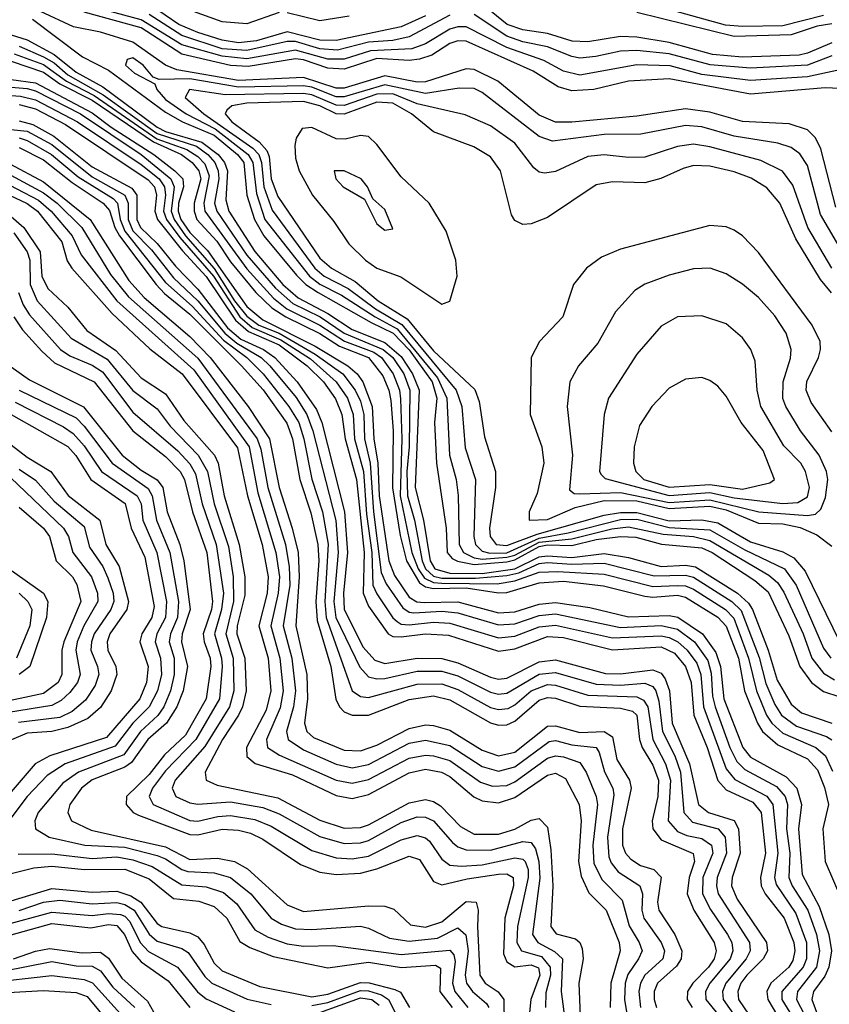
# Model space of a CAD drawing. Header units: inches. Extents: x 501365 to 657855, y 482276 to 547543.
# Tile 820 of 957: x 626411 to 628404, y 493418 to 495842. Entities that reach past the tile are written whole.
import ezdxf

# ---------------------------------------------------------------- set-up
doc = ezdxf.new("R2010")
doc.units = ezdxf.units.IN
doc.header["$MEASUREMENT"] = 0
doc.layers.add('A6429', color=7, linetype='Continuous')

msp = doc.modelspace()

# ---------------------------------------------------------------- linework, layer by layer
at = {"layer": 'A6429', "color": 5}
for points, elevation in [([(628420.3, 495380.3), (628383.4, 495523.4), (628370, 495550.8), (628350, 495570.6), (628305.6, 495585.6), (628190, 495590.7), (628110, 495614), (628050, 495622.6), (627930, 495604.1), (627770, 495589.2), (627730, 495589.7), (627690, 495606.9), (627588, 495690), (627530, 495719.2), (627510, 495720.7), (627410, 495688.4), (627390, 495688.1), (627310, 495703.2), (627210, 495672.8), (627190, 495673.4), (627110, 495699.7), (626950, 495692), (626798.3, 495718.3), (626769.8, 495729.8), (626690, 495786.7), (626610, 495811), (626543.7, 495823.7), (626462.2, 495862.2)], 4520), ([(628430, 495718.6), (628350, 495700.9), (628210, 495692.1), (628090, 495706.9), (628012.2, 495727.8), (627930, 495730.5), (627790, 495705.3), (627750, 495714.9), (627701.5, 495741.5), (627610, 495773.1), (627510, 495823.9), (627490, 495824.2), (627470, 495818.1), (627410, 495781.9), (627376.6, 495770), (627274.8, 495765.2), (627210, 495744.5), (627170, 495744.3), (627090, 495766.6), (626970, 495745.2), (626910, 495751.6), (626810, 495779.5), (626710, 495841.5), (626570, 495879.2)], 4460), ([(628430, 495672.3), (628393.7, 495673.7), (628210, 495658.7), (628010, 495695.7), (627910, 495690.2), (627824.7, 495670), (627770, 495666.3), (627736.3, 495676.3), (627674.9, 495714.9), (627510, 495789.1), (627490, 495789.4), (627470, 495782.7), (627425.4, 495754.6), (627395.6, 495744.4), (627370, 495741.3), (627290, 495746), (627210, 495719.5), (627170, 495722), (627110, 495742.8), (627090, 495745.1), (626973.8, 495726.2), (626930, 495729.2), (626810, 495757.1), (626710, 495821.6), (626570, 495860)], 4480), ([(627410, 495851.5), (627350, 495824.3), (627190, 495790.2), (627150, 495791.4), (627070, 495811.8), (626994.1, 495790), (626950, 495785), (626910, 495790.9), (626849.9, 495809.9), (626803, 495830), (626735.8, 495875.8)], 4420), ([(627050, 495859.3), (626970, 495831.4), (626910, 495836.6), (626830, 495865.4)], 4380), ([(627222.5, 495850), (627150, 495838.7), (627070, 495858.4)], 4380), ([(628410, 495785), (628350, 495759), (628330, 495754.6), (628190.6, 495749.4), (628116.3, 495756.3), (628010, 495785.7), (627930, 495798.7), (627890, 495800.1), (627810, 495787.4), (627771.5, 495788.5), (627710, 495808), (627650, 495816.5), (627611.3, 495830), (627550, 495880.2)], 4420), ([(628410, 495831.7), (628374.4, 495825.6), (628310, 495804.8), (628170, 495800.5), (627930, 495859.2)], 4380), ([(628390, 495852.3), (628290, 495826.3), (628190, 495824.7), (628148.5, 495828.5), (627997.4, 495870)], 4360), ([(626443, 495843), (626566.1, 495750), (626630, 495717.2), (626770, 495613.8), (626811.8, 495590), (626890, 495557.7), (626947.1, 495510), (626962.6, 495490), (626970, 495410), (626989.5, 495350), (627012.6, 495310), (627092.6, 495212.6), (627115.9, 495190), (627146, 495170), (627276.2, 495096.2), (627330.5, 495070.5), (627370, 495029.4), (627426.6, 494950), (627438.1, 494910), (627432.3, 494850), (627437.1, 494750), (627461.2, 494590), (627463.5, 494530), (627475.8, 494515.8), (627488.7, 494508.7), (627530, 494500.7), (627610, 494507.7), (627630, 494512.5), (627690, 494544.9), (627710, 494549.1), (627770, 494547.3), (627830, 494562.5), (627889.9, 494569.9), (627928, 494568), (627990.8, 494550.8), (628090, 494541.4), (628115.5, 494530), (628221, 494461), (628253.2, 494433.2), (628304.8, 494324.8), (628331.2, 494250), (628360.4, 494210), (628390, 494188.1), (628470, 494161.7)], 4520), ([(627470, 495852.6), (627370, 495799.2), (627329.6, 495790.4), (627270, 495786.2), (627193.3, 495766.7), (627150, 495770.2), (627090, 495788.2), (627070, 495788.3), (626970, 495765.5), (626910, 495770.2), (626810, 495802.4), (626730, 495854.8)], 4440), ([(628410, 495753.1), (628350, 495729.7), (628210, 495722.1), (628110.4, 495730.4), (628010, 495757.7), (627930, 495765.5), (627890, 495764.1), (627829.3, 495750.7), (627790, 495747.3), (627770, 495751), (627710, 495775.2), (627650, 495787.3), (627610, 495801.3), (627530, 495854.1)], 4440), ([(626390, 495804.3), (626430, 495792.2), (626496.2, 495756.2), (626550, 495712.9), (626616, 495676), (626750, 495576.8), (626770, 495566.5), (626860, 495540), (626899.4, 495510), (626915.3, 495490), (626923.1, 495470), (626918.3, 495398.3), (626925.9, 495370), (626990, 495270.9), (627058.7, 495190), (627096.8, 495156.8), (627170, 495118.5), (627230, 495079.5), (627310, 495047.4), (627350, 495012.8), (627378, 494970), (627394.2, 494930), (627384.8, 494690), (627405.6, 494610), (627421.4, 494510), (627433.2, 494490), (627470, 494479.6), (627550, 494478.5), (627630, 494490.2), (627690, 494519.3), (627710, 494522.3), (627770, 494517.6), (627850, 494527.4), (627910, 494518.1), (627990, 494496.2), (628050, 494499), (628074.6, 494494.6), (628177.7, 494430), (628205.5, 494405.5), (628215.2, 494390), (628253.3, 494290), (628275.9, 494215.9), (628310, 494157), (628335.9, 494135.9), (628410.5, 494110)], 4480), ([(626410, 495776.8), (626470, 495750.5), (626495.8, 495735.8), (626530, 495705.7), (626616.6, 495656.6), (626750, 495561.3), (626846.5, 495530), (626874.4, 495510), (626891.2, 495490), (626899.8, 495470), (626901.3, 495450), (626891, 495390), (626896.2, 495370), (626970, 495261.8), (627041, 495181), (627083.4, 495143.4), (627150.9, 495110), (627210, 495069.9), (627306.2, 495030), (627330.1, 495010), (627356.7, 494970), (627371.5, 494930), (627369.9, 494790), (627364.3, 494730), (627366, 494670), (627383.3, 494610), (627402.2, 494510), (627410.4, 494490), (627430, 494472), (627450, 494467.2), (627533.3, 494466.8), (627610, 494473.6), (627639.8, 494480.2), (627690, 494502.8), (627710, 494505.5), (627770, 494501.4), (627850, 494503.8), (627973.1, 494473.1), (628050, 494474.1), (628070, 494469.5), (628164.5, 494410), (628187.3, 494387.3), (628231.5, 494271.5), (628248, 494208), (628270, 494156), (628286.2, 494130), (628323.1, 494103.1), (628397.1, 494077.1), (628410, 494069.2)], 4460), ([(626390, 495739.3), (626470, 495712.4), (626510, 495683.6), (626590, 495643.3), (626740.8, 495540.8), (626809.5, 495510), (626835.5, 495490), (626852.2, 495470), (626857.4, 495450), (626840.7, 495390), (626840.7, 495370), (626847.6, 495350), (626896.2, 495296.2), (626930, 495245.8), (626992.8, 495170), (627032.1, 495132.1), (627066.2, 495110), (627150, 495069), (627198.5, 495038.5), (627270.2, 495010.2), (627305, 494965), (627319.8, 494930), (627324.5, 494904.5), (627330.9, 494830), (627329.3, 494689.3), (627348, 494572), (627363.1, 494510), (627395.6, 494455.6), (627410, 494446), (627430, 494441.8), (627510, 494443.4), (627590, 494431.4), (627610, 494432.2), (627690, 494456), (627750, 494459.3), (627848.3, 494448.2), (627950, 494422.5), (627970, 494420.2), (628030, 494425.1), (628050, 494420.7), (628130, 494371.3), (628150, 494349), (628180.3, 494270), (628195.2, 494190), (628227.4, 494110), (628239.6, 494090), (628277.2, 494057.2), (628350, 494022.4), (628375.1, 493995.1), (628392.2, 493952.2), (628402.2, 493910), (628387.9, 493850), (628393.7, 493770), (628434.7, 493674.7)], 4420), ([(626397.9, 495757.9), (626470, 495731.3), (626526.2, 495690), (626594.8, 495654.8), (626748.7, 495548.7), (626822.3, 495522.3), (626850, 495505.3), (626867, 495487), (626877.4, 495457.4), (626864.5, 495390), (626866.9, 495370), (626970, 495228.1), (627036.1, 495156.1), (627068.5, 495130), (627150, 495089.8), (627210.5, 495050.5), (627283.1, 495023.1), (627301.6, 495010), (627330.7, 494970), (627346.1, 494930), (627348.5, 494908.5), (627351.8, 494810), (627347.6, 494670), (627376.8, 494530), (627391.8, 494490), (627407.5, 494467.4), (627430, 494456.5), (627450, 494454.5), (627586.5, 494453.5), (627630, 494460.6), (627690, 494481.5), (627736.2, 494483.8), (627850, 494476.7), (627970, 494446.4), (628030, 494449.4), (628050, 494448), (628070, 494440.3), (628148.9, 494390), (628168.7, 494368.7), (628205.5, 494270), (628225, 494190), (628249.7, 494130), (628262.8, 494110), (628290, 494085.2), (628370.5, 494050.5), (628394.3, 494030), (628411.7, 493991.7)], 4440), ([(628441.2, 495261.2), (628382.4, 495362.4), (628350, 495482.4), (628331.3, 495511.3), (628310, 495527.4), (628277.6, 495537.6), (628170, 495554.9), (628090, 495578.1), (628050, 495581.4), (627940.3, 495559.7), (627850, 495559.3), (627722.8, 495542.8), (627690, 495553.9), (627550, 495662.2), (627530, 495672.2), (627493.3, 495673.3), (627410, 495659.8), (627310, 495681.6), (627210, 495651.4), (627190, 495652.1), (627130, 495675.6), (627110, 495679), (626950, 495675.2), (626830, 495695.9), (626754.3, 495694.3), (626740.2, 495700.2), (626715.5, 495730), (626690, 495747.9), (626676.2, 495743.8), (626672.1, 495730), (626694.2, 495710), (626743.6, 495683.6), (626748.5, 495670), (626770, 495644.9), (626821.1, 495610), (626892.8, 495572.8), (626973.6, 495510), (626985.3, 495490), (626993.8, 495413.8), (627014.7, 495350), (627124.8, 495210), (627150, 495190.4), (627203.6, 495163.6), (627286.1, 495110), (627340.6, 495080.6), (627439.8, 494959.8), (627462.6, 494910), (627469.3, 494770), (627485.5, 494710), (627490.9, 494670.9), (627493, 494550), (627503.9, 494530), (627530, 494516.9), (627550, 494513.7), (627610, 494518.7), (627630, 494523.8), (627690, 494555.6), (627770, 494563.5), (627868.5, 494588.5), (627910, 494593.4), (627995.2, 494575.2), (628070, 494569.9), (628110, 494560.2), (628254.8, 494474.8), (628276.5, 494456.5), (628292.3, 494432.3), (628339.3, 494330), (628361.4, 494270), (628390, 494232.9), (628416.8, 494216.9)], 4540), ([(626330, 495702.4), (626450, 495686.3), (626590, 495612.3), (626636.8, 495576.8), (626741.1, 495510), (626792.9, 495470), (626812.9, 495450), (626814.3, 495430), (626802.1, 495390), (626801.7, 495370), (626807.7, 495350), (626830, 495318), (626873.4, 495273.4), (626970, 495135.6), (627010, 495102.7), (627138.2, 495038.2), (627219.3, 494990), (627241.8, 494970), (627255.5, 494950), (627279, 494890), (627283.2, 494810), (627293.2, 494750), (627295.7, 494670), (627319.5, 494510), (627334, 494474), (627370, 494420.5), (627389, 494409), (627406.9, 494406.9), (627490, 494409), (627590, 494381.8), (627630, 494384), (627690, 494402.8), (627730, 494407.3), (627814.7, 494394.7), (627910, 494371.6), (628010, 494375.6), (628030.8, 494370.8), (628091.9, 494330), (628124.4, 494284.4), (628136.3, 494250), (628144.7, 494170), (628190.8, 494050), (628210, 494026.9), (628297.9, 493977.9), (628323.8, 493950), (628335.7, 493910), (628328.4, 493850), (628337.5, 493737.5), (628379.1, 493659.1), (628402.6, 493590), (628409.4, 493550), (628403, 493510), (628392.6, 493487.4), (628365.3, 493450), (628360.6, 493430), (628383.3, 493370)], 4380), ([(626330, 495680.6), (626430, 495672.3), (626450, 495666.3), (626561.1, 495610), (626710.5, 495510), (626783.7, 495450), (626791.8, 495430), (626784.3, 495370), (626791.1, 495350), (626819.2, 495310), (626890, 495229.4), (626940.3, 495150), (626970, 495112), (627000, 495090), (627050, 495069.9), (627138.8, 495018.8), (627206.3, 494970), (627237.1, 494930), (627250, 494902.8), (627258, 494870), (627259.6, 494810), (627274.2, 494750), (627281.9, 494630), (627301.4, 494481.4), (627313, 494453), (627354.1, 494394.1), (627370, 494383.1), (627381.6, 494381.6), (627450, 494385.8), (627490, 494381.9), (627590, 494351.9), (627630, 494354.4), (627690, 494375.3), (627730, 494379.5), (627890, 494345.9), (627990, 494350.6), (628030, 494341.6), (628072.3, 494310), (628104.8, 494264.8), (628113.6, 494233.6), (628116.9, 494176.9), (628123, 494150), (628158.9, 494050), (628176, 494016), (628196, 493996), (628274.2, 493954.2), (628295.2, 493930), (628301.4, 493910), (628298.5, 493850), (628306.9, 493790), (628304, 493730), (628312.2, 493710), (628351.3, 493650), (628372.6, 493590), (628379.7, 493550), (628372.1, 493510), (628325.6, 493450), (628322.9, 493430), (628353.2, 493373.2)], 4360), ([(628410.1, 495230.1), (628351.3, 495330), (628314.4, 495434.4), (628288.5, 495468.5), (628235.5, 495495.5), (628110, 495529), (628070, 495535), (628030, 495529.7), (627950, 495503.5), (627910, 495502.7), (627850, 495509), (627810, 495504.7), (627730, 495467.9), (627703.9, 495463.9), (627690, 495466.1), (627676.7, 495476.7), (627630, 495538.1), (627570, 495580.6), (627507.5, 495607.5), (627390, 495634.6), (627330, 495659.1), (627290, 495658.5), (627210, 495630.6), (627190, 495631.4), (627130, 495656.8), (627110, 495659.6), (626917.1, 495657.1), (626829.4, 495670), (626818.8, 495650), (626864.6, 495610), (626985.3, 495525.3), (626999.8, 495510), (627006.7, 495490), (627012.1, 495430), (627033.1, 495373.1), (627137.5, 495230), (627160.7, 495210), (627220, 495180), (627286.9, 495130), (627351.8, 495091.8), (627485.2, 494930), (627499.7, 494890), (627507.5, 494787.5), (627533.3, 494710), (627528.7, 494570), (627532.9, 494550), (627550, 494533.3), (627568.4, 494528.4), (627610, 494529.8), (627690, 494565.5), (627761.6, 494578.4), (627890, 494611.8), (627930, 494612.2), (628010, 494592), (628110, 494586.3), (628196.5, 494536.5), (628293.8, 494490), (628322.8, 494450), (628390, 494295), (628407.7, 494270)], 4560), ([(626330, 495658.9), (626413.3, 495653.3), (626450, 495644.1), (626553.6, 495590), (626710, 495485.4), (626754.2, 495450), (626767.8, 495430), (626770.1, 495410), (626765.6, 495370), (626772.8, 495350), (626805.3, 495305.3), (626888.3, 495210), (626952.8, 495110), (626983.8, 495083.7), (627054, 495054), (627126.7, 495006.7), (627190.6, 494950.6), (627217.8, 494910), (627231.9, 494870), (627235.7, 494810), (627257.4, 494730), (627264.8, 494624.8), (627278.4, 494530), (627280.5, 494450), (627290, 494428.2), (627329.5, 494369.5), (627340.2, 494360.2), (627350, 494354.2), (627370, 494352.2), (627430, 494358.5), (627470, 494356.3), (627590, 494320.1), (627630, 494324), (627690, 494347.2), (627730, 494351.7), (627870, 494319.9), (627990, 494325), (628010, 494321.2), (628031.5, 494310), (628054.5, 494290), (628077.8, 494257.8), (628087.9, 494230), (628094.5, 494150), (628150, 493997.7), (628171.8, 493971.8), (628250.5, 493930.5), (628264.9, 493910), (628277, 493790), (628269.3, 493730), (628272.9, 493712.9), (628321.7, 493641.7), (628347.7, 493570), (628347.7, 493530), (628339.6, 493510), (628287.4, 493450), (628287.3, 493430), (628323.8, 493370)], 4340), ([(628409.1, 495169.1), (628382.2, 495202.2), (628322, 495302), (628282.4, 495390), (628250, 495427.7), (628211.7, 495451.7), (628170, 495466.8), (628110, 495481), (628070, 495482.8), (628044.2, 495475.8), (627989.3, 495450.7), (627950, 495439.9), (627870, 495442.8), (627830, 495435.5), (627710, 495354.9), (627670, 495339), (627650, 495337.9), (627630, 495347.1), (627621.5, 495361.5), (627594.9, 495470), (627570, 495504), (627528.8, 495528.8), (627430, 495565.9), (627375.4, 495610), (627330, 495636), (627290, 495638.5), (627210, 495609), (627190, 495609.7), (627150, 495630), (627110, 495640.4), (626970, 495636.6), (626933.4, 495630), (626921.3, 495618.7), (626916.7, 495610), (626933.1, 495590), (627000.9, 495540.9), (627019.5, 495519.5), (627025.1, 495505.1), (627030, 495449.6), (627046.5, 495406.5), (627150, 495254.5), (627178.5, 495230), (627237.3, 495197.3), (627293.4, 495150), (627365.2, 495105.2), (627430, 495026.6), (627531.6, 494931.6), (627541.9, 494901.9), (627555.2, 494815.2), (627582.5, 494730), (627582.2, 494690), (627567.6, 494590), (627569.4, 494569.4), (627583.7, 494550), (627610, 494547.1), (627684.6, 494575.4), (627850, 494622.1), (627890, 494628.4), (627930, 494628.4), (628010, 494608.3), (628090, 494610.5), (628130, 494603.2), (628210, 494556.5), (628290, 494532.2), (628316.8, 494516.8), (628344.4, 494484.4), (628430, 494309.4)], 4580), ([(626410, 495633.1), (626450, 495622.3), (626524.1, 495584.1), (626727.3, 495447.3), (626743.1, 495430), (626748.4, 495410), (626744.3, 495370), (626750.8, 495350), (626812.4, 495272.4), (626870, 495209.8), (626942.1, 495102.1), (626974.3, 495074.3), (627050, 495041.4), (627118.8, 494990), (627159.3, 494950), (627188.3, 494908.3), (627204.3, 494870), (627212, 494810), (627240.2, 494710), (627259.2, 494530), (627256.7, 494430), (627270, 494398.2), (627318.1, 494330), (627330, 494323.8), (627350, 494322.4), (627410, 494330.4), (627466.9, 494326.9), (627590, 494287.5), (627630, 494293.4), (627710, 494323.6), (627750, 494321.1), (627870, 494290.3), (627990, 494298), (628022.8, 494282.8), (628050.4, 494250), (628063.6, 494210), (628070.3, 494130), (628103.1, 494050), (628129.3, 493969.4), (628150, 493946), (628215.6, 493915.6), (628236.1, 493890), (628246.7, 493790), (628234.9, 493730), (628236.6, 493710), (628246.3, 493690), (628292.6, 493630), (628316.9, 493570), (628319.5, 493550), (628314.2, 493525.8), (628304.5, 493510), (628260.5, 493470), (628250.4, 493450), (628252.3, 493430), (628300.6, 493350)], 4320), ([(626410, 495592.6), (626443.3, 495583.3), (626495, 495555), (626590, 495479.6), (626687.1, 495427.1), (626699.3, 495410), (626700, 495350), (626708.7, 495330), (626750, 495291.2), (626794.9, 495234.9), (626850, 495178.6), (626922.9, 495082.9), (626955.5, 495055.5), (627011.4, 495030), (627039, 495010), (627094.5, 494950), (627141.9, 494881.9), (627154.8, 494850), (627210.4, 494630), (627218.1, 494530), (627208.3, 494430), (627209.8, 494389.8), (627257.1, 494297.1), (627285.1, 494265.1), (627310, 494257.3), (627390, 494269.9), (627450, 494269), (627490, 494258.7), (627570, 494223.4), (627590, 494218.6), (627610, 494220.7), (627690, 494261), (627730, 494266.2), (627852.8, 494232.8), (627890, 494231.5), (627970, 494241.1), (627990, 494233), (627999.7, 494219.7), (628010.3, 494190), (628017.1, 494110), (628059.9, 494010), (628082, 493910), (628106.8, 493890), (628170, 493870.4), (628180.6, 493850), (628184.5, 493790), (628165.1, 493730), (628163.5, 493710), (628177.3, 493677.3), (628249.4, 493570), (628251.6, 493550), (628241.2, 493530), (628201.1, 493490), (628186.4, 493470), (628178.8, 493450), (628180.8, 493430), (628233.2, 493353.2)], 4280), ([(626300.1, 495580.1), (626430, 495567.4), (626490, 495534.4), (626590, 495455), (626670.1, 495410.1), (626678.5, 495390), (626678.4, 495350), (626690, 495321.9), (626735.5, 495275.5), (626790, 495206.6), (626850, 495149.3), (626916.1, 495070), (626945.4, 495045.4), (627005.8, 495010), (627027, 494990), (627091.4, 494911.4), (627118.4, 494870), (627133.1, 494830), (627189.1, 494609.1), (627195.3, 494530), (627184.7, 494410), (627189.7, 494370), (627248.2, 494248.2), (627270, 494224.5), (627290, 494219), (627310, 494220.3), (627390, 494238.3), (627450, 494238.3), (627490, 494226.4), (627570, 494186.7), (627590, 494181.7), (627610, 494183.9), (627690, 494231.1), (627730, 494235.1), (627830, 494206), (627890, 494203.5), (627950, 494208.7), (627970, 494200.2), (627977.2, 494190), (627984.6, 494164.6), (627993.6, 494090), (628023.4, 494030), (628037.4, 493990), (628046, 493890), (628066.9, 493866.9), (628130.3, 493850.3), (628148.1, 493830), (628151.1, 493790), (628128.2, 493730), (628126, 493710), (628130.2, 493690.2), (628207.2, 493570), (628209.2, 493550), (628199.6, 493530), (628149.3, 493470), (628140.9, 493450), (628142.8, 493430), (628199.7, 493350)], 4260), ([(626410, 495550.6), (626430, 495544.3), (626489.3, 495510), (626554.9, 495454.9), (626641.7, 495401.7), (626652.1, 495390), (626658.5, 495350), (626670, 495321), (626770, 495195.1), (626836.2, 495136.2), (626913.1, 495053.1), (626970, 495010), (627010.3, 494970.3), (627073.9, 494890), (627098.1, 494850), (627110.7, 494810), (627130.6, 494710.6), (627156.5, 494630), (627170.5, 494550.5), (627162.6, 494410), (627165.4, 494370), (627230, 494189.7), (627250, 494175.5), (627270, 494173.1), (627390, 494206.5), (627450, 494206.8), (627490, 494193.1), (627570, 494149.1), (627590, 494143.6), (627613.3, 494146.7), (627630, 494155.5), (627670.4, 494189.6), (627710, 494205), (627730, 494203.7), (627810, 494179), (627930, 494174.7), (627946.9, 494166.9), (627957.1, 494150), (627969.5, 494070), (628001.1, 494010), (628012.8, 493970), (628007.7, 493870), (628030, 493843.8), (628053.6, 493833.6), (628090, 493826.2), (628114.4, 493810), (628117.3, 493790), (628092.8, 493730), (628091.8, 493690), (628111.2, 493651.2), (628153.7, 493590), (628163.7, 493570), (628166.8, 493550), (628160, 493530), (628109.6, 493470), (628099.1, 493450), (628100, 493430), (628158.4, 493358.4)], 4240), ([(626410, 495527.2), (626470, 495497.1), (626540.7, 495440.7), (626616.8, 495390), (626632.4, 495372.4), (626645.5, 495330), (626656.9, 495310), (626747.3, 495190), (626767.5, 495167.5), (626830, 495116.7), (626957.5, 494990), (627010.4, 494930.4), (627068.7, 494848.7), (627082.9, 494810), (627100.8, 494710), (627128.1, 494628.1), (627145.2, 494550), (627147.4, 494510), (627140.4, 494410), (627143.1, 494363.1), (627177.1, 494250), (627189.2, 494169.2), (627198.7, 494150), (627210, 494138.5), (627229.9, 494129.9), (627270, 494129.6), (627370, 494168.5), (627430, 494177.1), (627470, 494167.7), (627570, 494111), (627590, 494105), (627610, 494105.9), (627630, 494115), (627690, 494166.9), (627710, 494173.3), (627730, 494171.8), (627790, 494152), (627890, 494147.2), (627919.5, 494139.5), (627930.5, 494130), (627936.6, 494070), (627943.3, 494050), (627970, 494006.6), (627983.7, 493970), (627982.2, 493930), (627968, 493870), (627969.9, 493849.9), (627990, 493823.3), (628069.1, 493789.1), (628072.3, 493770), (628059, 493730), (628054.2, 493690), (628070.2, 493650.2), (628121, 493570), (628125.8, 493550), (628120.6, 493530), (628106.7, 493510), (628068, 493470), (628055, 493450), (628054, 493430), (628066.5, 493410)], 4220), ([(626369.4, 495469.4), (626470, 495415.9), (626503.7, 495390), (626564.1, 495330), (626634.9, 495214.9), (626679.5, 495159.5), (626850, 495008.3), (626995.8, 494810), (627004.8, 494784.8), (627021.7, 494690), (627065.5, 494550), (627074.8, 494494.8), (627076, 494450), (627059.6, 494350), (627081.2, 494270), (627089.9, 494190), (627084.9, 494150), (627067.6, 494090), (627072.2, 494070), (627110, 494044.2), (627190, 494009.4), (627230, 494000.2), (627270, 494008.7), (627370, 494060.9), (627410, 494068.4), (627470, 494055.5), (627550, 494003.8), (627590, 493991.7), (627630, 494002.9), (627714.9, 494065.1), (627730, 494067.8), (627770, 494056.8), (627830, 494050.3), (627837.8, 494037.8), (627850.4, 493990.4), (627871.2, 493950), (627873.7, 493933.7), (627857.9, 493830), (627861, 493781), (627866.7, 493766.7), (627884.6, 493744.6), (627937.3, 493710), (627944.6, 493690), (627942.5, 493650), (627947.9, 493630), (627990.3, 493570.3), (627998.4, 493550), (627994.2, 493530), (627950.3, 493490), (627939.2, 493470), (627935.2, 493450), (627939.3, 493410)], 4160), ([(626386.8, 495486.8), (626470, 495442.8), (626585.1, 495350), (626679.6, 495199.6), (626717.5, 495157.5), (626830, 495062.3), (626880, 495010), (626973.4, 494890), (627025.8, 494810), (627049.6, 494690), (627082.2, 494590), (627096.6, 494530), (627099.5, 494470), (627090.6, 494350), (627117.8, 494230), (627119.4, 494170), (627112.6, 494110), (627117.8, 494090), (627134.7, 494074.7), (627210, 494043.9), (627250, 494042), (627290, 494055.9), (627370, 494097.2), (627410, 494105.9), (627430, 494104.7), (627470, 494092.7), (627550, 494043.5), (627590, 494029.5), (627630, 494038.9), (627710, 494102.7), (627730, 494103.8), (627790, 494087.4), (627850, 494089.4), (627870, 494076.6), (627880.7, 494020.7), (627912, 493970), (627916.6, 493950), (627895, 493850), (627894.9, 493810), (627902.5, 493790), (627915.2, 493775.2), (627939.7, 493759.7), (627972.5, 493750), (627990, 493731.2), (627981.1, 493670), (627984.5, 493650), (628023.7, 493590), (628041.2, 493550), (628039.6, 493530), (628028, 493512), (627981.1, 493470), (627973, 493450), (627972.9, 493430), (627978.9, 493410)], 4180), ([(626350, 495453.3), (626457.4, 495397.4), (626488.4, 495370), (626540.7, 495310), (626562.8, 495262.8), (626650, 495150), (626839.7, 494979.7), (626975.9, 494790), (626997.4, 494677.4), (627041.6, 494530), (627050.6, 494470), (627047.3, 494430), (627029.3, 494350), (627051.7, 494270), (627059.8, 494190), (627052.3, 494147.7), (627018.5, 494070), (627021.2, 494050), (627051.1, 494031.1), (627190, 493970.2), (627230, 493962.3), (627270, 493971.5), (627370, 494024.2), (627410, 494031.7), (627430.2, 494030.2), (627470, 494018.1), (627545.2, 493965.2), (627574.8, 493954.8), (627610, 493957), (627630, 493966), (627710, 494023.8), (627730, 494029.8), (627750, 494027.6), (627790, 494013.1), (627805.7, 493990), (627829.8, 493930), (627833.3, 493910), (627821.6, 493810), (627824.7, 493764.7), (627844.8, 493724.8), (627894.5, 493674.5), (627911.5, 493611.5), (627936.3, 493570), (627943, 493550), (627934.7, 493530), (627908.2, 493491.8), (627901.8, 493470), (627899.7, 493430), (627906.2, 493390)], 4140), ([(626330, 495436.4), (626430, 495389.1), (626455.1, 495370), (626514.8, 495294.8), (626528.1, 495248.1), (626539.8, 495230), (626638.5, 495118.5), (626731.2, 495031.2), (626810.8, 494970), (626947.7, 494787.7), (626971.9, 494670), (627008, 494550), (627022.7, 494470), (627020.3, 494430), (627000.3, 494350), (627022.9, 494270), (627029.7, 494190), (627018.2, 494141.8), (626969.5, 494050), (626970, 494028.4), (626990.8, 494010.8), (627082.9, 493982.9), (627190, 493931.8), (627230, 493925), (627270, 493934.7), (627370, 493987.7), (627410, 493996.7), (627449.7, 493989.7), (627470, 493979.2), (627529.2, 493929.2), (627550, 493918.7), (627590, 493914), (627630, 493927.3), (627710, 493982.2), (627730, 493987.4), (627754.4, 493974.4), (627788, 493910), (627793.5, 493870), (627786.3, 493770), (627793.5, 493733.5), (627812.3, 493692.3), (627854.9, 493650), (627886.9, 493570), (627889.6, 493550), (627866.4, 493470), (627864.9, 493410)], 4120), ([(626390, 495357.6), (626421.6, 495330), (626462, 495270), (626466, 495210), (626480.4, 495180.4), (626530, 495134.4), (626576.6, 495076.6), (626647.6, 495027.6), (626710, 494960.5), (626770, 494921), (626815, 494855), (626890.4, 494770), (626899.9, 494750), (626914.3, 494670), (626951.8, 494550), (626965.3, 494470), (626965.4, 494425.4), (626946.4, 494350), (626946, 494330), (626965.4, 494270), (626968.5, 494190), (626959.7, 494150), (626950, 494130), (626910.7, 494070), (626867.8, 493990), (626870.1, 493970), (626897.7, 493957.7), (627046.4, 493926.4), (627150, 493871.4), (627210, 493851.9), (627250, 493853.4), (627270, 493859.8), (627370, 493914.2), (627410, 493922.6), (627430, 493917.6), (627447, 493907), (627495.9, 493855.9), (627530, 493837.2), (627590, 493836.7), (627630, 493849.7), (627670, 493871.8), (627690, 493875.3), (627710, 493853.9), (627718.3, 493798.3), (627723.4, 493710), (627718.5, 493610), (627731.4, 493591.4), (627779, 493579), (627790.3, 493570.3), (627795.9, 493555.9), (627798, 493530), (627787.6, 493470), (627792.5, 493350)], 4080), ([(628410, 494827), (628359.6, 494899.6), (628347.3, 494930), (628348.9, 494951.1), (628377.7, 495010), (628382.7, 495030), (628381.6, 495050), (628362.1, 495090), (628230, 495268.3), (628190, 495309.9), (628170, 495323.4), (628150, 495331.9), (628110, 495335.5), (627890, 495276.9), (627842.9, 495257.1), (627806, 495230), (627774.8, 495190), (627748, 495110), (627690.6, 495049.4), (627670.1, 495009.9), (627667.8, 494870), (627696.4, 494790), (627701.7, 494750), (627684.9, 494675.1), (627665.2, 494630), (627665.5, 494610), (627710, 494611.7), (627778.8, 494641.2), (627850, 494658.4), (627930, 494657.1), (628010, 494638.3), (628110, 494643.9), (628150, 494635.4), (628230, 494602.4), (628290, 494600.5), (628331.9, 494591.9), (628373.4, 494573.4), (628410, 494546.2)], 4620), ([(626396.8, 495316.8), (626429.9, 495270), (626436.2, 495250), (626436.7, 495190), (626454.6, 495150), (626537.9, 495057.9), (626626.2, 495006.1), (626690, 494928.7), (626750, 494883.7), (626781.3, 494841.3), (626850.8, 494770), (626873.7, 494730), (626890.2, 494650), (626924.9, 494544.9), (626936.6, 494470), (626937.8, 494410), (626918.5, 494330), (626936.6, 494270), (626938.5, 494190), (626928, 494150), (626867.1, 494053), (626793.7, 493970), (626786.2, 493950), (626795.3, 493930), (626830, 493914.3), (626850, 493911.1), (626930, 493916.7), (627010, 493902.4), (627050, 493886.9), (627150, 493831.1), (627210, 493814.2), (627250, 493815.6), (627270, 493821.3), (627350, 493865.5), (627390, 493879.9), (627410, 493879.2), (627430, 493870), (627476.6, 493816.6), (627490, 493805.5), (627510, 493798.1), (627570, 493797.6), (627650, 493819.2), (627670, 493816.9), (627681.1, 493801.1), (627689.2, 493770), (627691.2, 493728.8), (627673.1, 493590), (627686.2, 493570), (627728, 493548), (627747, 493530), (627744.2, 493450), (627756.8, 493350)], 4060), ([(626408.1, 495170), (626419.8, 495139.8), (626435.6, 495115.6), (626512.1, 495030), (626534.4, 495014.4), (626590, 494991.6), (626614.8, 494974.8), (626690, 494875.7), (626800.4, 494780.4), (626830, 494748.5), (626844.1, 494724), (626860.8, 494650), (626894.9, 494550), (626912.7, 494430), (626908.4, 494390), (626890.7, 494330), (626908.3, 494270), (626910, 494250), (626903.4, 494170), (626845.2, 494070), (626770, 493992.5), (626738.4, 493950), (626729.8, 493930), (626739.7, 493910), (626830, 493871), (626850, 493869.3), (626899.2, 493880.8), (626930, 493882.9), (626990, 493873), (627030, 493856.3), (627130, 493796.7), (627190, 493778.7), (627230, 493776.4), (627270, 493783.1), (627350, 493822.8), (627390, 493834), (627410, 493828.2), (627419.6, 493819.6), (627450, 493775.7), (627470, 493761), (627498.1, 493758.1), (627550, 493761.5), (627630, 493779.1), (627650, 493775.4), (627655.1, 493770), (627662.7, 493750), (627663.2, 493730), (627636.9, 493610), (627635, 493570), (627646.6, 493550), (627695.9, 493535.9), (627717.3, 493510), (627717.6, 493490), (627706.2, 493446.2), (627705.3, 493410)], 4040), ([(626396.8, 495110), (626418.5, 495078.5), (626465.4, 495025.4), (626497.3, 494997.3), (626594.9, 494950), (626689.7, 494829.7), (626770, 494766.8), (626806.6, 494730), (626816.9, 494710), (626837, 494630), (626871.6, 494530), (626886.1, 494410), (626883.5, 494390), (626863, 494330), (626865.5, 494310), (626880.1, 494270), (626881.5, 494250), (626869.9, 494170.1), (626819.5, 494080.5), (626767.7, 494032.3), (626730, 493984.1), (626674.2, 493930), (626673, 493910), (626690.5, 493890.5), (626703.7, 493883.7), (626830, 493835.9), (626850, 493835), (626910, 493849.3), (626950, 493846.8), (626979.3, 493839.3), (627010, 493824.9), (627102.1, 493762.1), (627150, 493743.1), (627190, 493738.1), (627250, 493741.1), (627290, 493751.4), (627370, 493782.5), (627395, 493774.9), (627430, 493720.3), (627450, 493712), (627512.8, 493727.2), (627590, 493738.6), (627610, 493739), (627625.9, 493730), (627627, 493710), (627605.6, 493630), (627602.3, 493542.3), (627610, 493522.9), (627630, 493510.7), (627670, 493515.7), (627688.4, 493508.4), (627691.9, 493490), (627669.4, 493430), (627665.4, 493390)], 4020), ([(626390, 494987.5), (626435.3, 494955.3), (626568.6, 494888.6), (626663.6, 494770), (626710, 494732.6), (626750, 494709.4), (626763.4, 494690), (626774.1, 494630), (626805.5, 494550), (626815.5, 494510), (626830.8, 494390), (626810.9, 494330), (626809.5, 494310), (626824.7, 494250), (626813.8, 494190), (626798.3, 494150), (626772.8, 494110), (626726.5, 494070), (626686.6, 494013.4), (626670, 494002), (626589.4, 493970.6), (626563.5, 493950), (626535.1, 493910), (626529.7, 493890), (626539.1, 493870), (626587, 493847), (626770, 493805.6), (626830, 493774.4), (626898.1, 493778.1), (626940.1, 493770), (626972, 493752), (627070, 493663.3), (627110, 493646.6), (627270, 493660.4), (627310, 493659.9), (627332, 493652), (627373.6, 493613.6), (627410, 493608.3), (627450, 493621.5), (627510, 493671.2), (627534.7, 493670), (627540, 493650), (627537.7, 493610), (627544.2, 493490), (627557.1, 493470), (627588.6, 493448.6), (627603.2, 493430), (627603.8, 493370)], 3980), ([(626410, 494929.7), (626550, 494861.5), (626570, 494841.5), (626638.6, 494750), (626727.4, 494687.4), (626737.5, 494670), (626747.9, 494610), (626780.9, 494530), (626802, 494410), (626799.3, 494370), (626782.4, 494330), (626779.2, 494310), (626791.3, 494270), (626791.9, 494230), (626782.8, 494190), (626766.3, 494150), (626751.2, 494128.8), (626708.3, 494090), (626667.4, 494032.6), (626556.4, 493990), (626517.8, 493962.2), (626456.8, 493890), (626448.7, 493870), (626450.6, 493850), (626483.5, 493830), (626571.5, 493810), (626670, 493805.1), (626750, 493784.5), (626770, 493776.4), (626810, 493749.7), (626825.2, 493745.2), (626890, 493742.2), (626930, 493730.7), (626980.5, 493690), (627030.4, 493630.4), (627055.8, 493615.7), (627090, 493604.1), (627130, 493602.2), (627250, 493610.8), (627270, 493605.8), (627321.1, 493581.1), (627370, 493573.5), (627439.3, 493580.7), (627490, 493606.5), (627509, 493589), (627514.9, 493550), (627507.5, 493490), (627510.9, 493470), (627525.9, 493450), (627560.1, 493420.1), (627566, 493410)], 3960), ([(626400.1, 494900.1), (626519.4, 494839.4), (626543.2, 494823.2), (626570, 494792.6), (626612.7, 494730), (626700.2, 494670), (626709.9, 494650), (626714.1, 494610), (626748.9, 494530), (626772.6, 494410), (626770.2, 494370), (626748.8, 494330), (626744.8, 494310), (626758.2, 494270), (626760, 494230), (626750.6, 494189.4), (626730.2, 494150), (626689.9, 494110.1), (626646.6, 494053.4), (626523, 494010), (626478.6, 493981.4), (626430, 493929.9), (626384.4, 493870)], 3940), ([(626390, 494869.7), (626530, 494791.1), (626549.1, 494769.1), (626586.1, 494710), (626670.6, 494650.6), (626685.6, 494590), (626718.9, 494518.9), (626742.5, 494397.5), (626736.6, 494370), (626711.6, 494330), (626707.3, 494310), (626727.7, 494250), (626723, 494210), (626706.7, 494170), (626624.7, 494075.3), (626485.1, 494030), (626449.2, 494010), (626277.4, 493810)], 3920), ([(626350, 494825.4), (626430, 494764.6), (626487.7, 494730), (626530.3, 494670.3), (626608.8, 494610), (626623.5, 494550), (626655.9, 494495.9), (626678.8, 494410), (626674.6, 494390), (626633.2, 494330), (626626.6, 494310), (626627.9, 494290), (626648, 494250), (626650.5, 494230), (626636.1, 494190), (626610, 494148.6), (626578.7, 494121.3), (626530, 494099.4), (626490, 494089.7), (626430, 494085.3), (626390.9, 494069.1)], 3880), ([(626350.9, 494750), (626519.4, 494590), (626531.2, 494570), (626542.1, 494530), (626587.7, 494470), (626603.2, 494430), (626603.7, 494410), (626569.3, 494350), (626552.7, 494310), (626549.5, 494289.5), (626560, 494230), (626553.9, 494210), (626534.6, 494185.4), (626513.7, 494166.3), (626490, 494153.3), (626383.8, 494136.2)], 3840), ([(626410, 494735.1), (626450, 494708.6), (626496.4, 494656.4), (626570, 494594.2), (626583.1, 494543.1), (626615.7, 494495.7), (626628.1, 494468.1), (626641.5, 494430), (626642.9, 494410), (626635.3, 494390), (626594.7, 494330), (626588.1, 494310), (626586.8, 494290), (626602.9, 494250), (626606, 494230), (626597.4, 494202.6), (626573.2, 494166.8), (626540.8, 494139.2), (626510, 494123.9), (626408.3, 494111.7)], 3860), ([(626410, 494641.7), (626470, 494590), (626484.3, 494570), (626501.2, 494510), (626541, 494470), (626551.7, 494451.7), (626561.4, 494410), (626519.7, 494310), (626515.4, 494290), (626515.2, 494230), (626505.6, 494210), (626470, 494183.1), (626350, 494157.5)], 3820), ([(626385.2, 494490), (626469.8, 494430), (626480.9, 494410), (626477, 494370), (626436.4, 494250), (626410.3, 494229.7)], 3780), ([(626410.4, 494430), (626431.4, 494410), (626441, 494390), (626435.9, 494350), (626403.8, 494270)], 3760), ([(626407.9, 493787.9), (626490, 493788.5), (626590, 493777.2), (626650, 493781.3), (626690, 493773.7), (626737.7, 493757.7), (626810, 493712.4), (626870, 493707.3), (626913.1, 493693.1), (626945.9, 493665.9), (626990, 493601.4), (627023.2, 493583.2), (627070, 493567), (627110, 493561.7), (627182.6, 493562.6), (627350, 493541), (627470, 493551.5), (627479.9, 493539.9), (627483.2, 493523.2), (627476.6, 493470), (627482, 493450), (627514, 493410)], 3940), ([(626390, 493740.4), (626446.2, 493753.8), (626490, 493758.6), (626570.4, 493750.4), (626670, 493750.5), (626730, 493727.1), (626790, 493678.7), (626851.9, 493671.9), (626890, 493658.8), (626921.4, 493630), (626952.9, 493572.9), (626977.9, 493557.9), (627035.5, 493535.5), (627170, 493508.3), (627270, 493522.1), (627351.4, 493508.6), (627434.6, 493514.6), (627447, 493507), (627445.3, 493450), (627475.5, 493410)], 3920), ([(626390, 493673.3), (626490, 493702.9), (626590, 493694.4), (626650, 493696.9), (626684.9, 493684.9), (626709.5, 493669.5), (626750, 493616.8), (626760.8, 493610), (626830, 493594.1), (626850, 493584.1), (626865.5, 493565.5), (626890, 493519.6), (626910, 493500.4), (627002.3, 493462.3), (627130, 493436.7), (627170, 493443.5), (627250, 493472.3), (627271.4, 493471.4), (627334.6, 493454.6), (627348.5, 493448.5), (627370.8, 493410)], 3880), ([(626410, 493649), (626470, 493669.7), (626510, 493674.9), (626590, 493665.7), (626650, 493668.9), (626670, 493663.9), (626693, 493650), (626730, 493590.8), (626750, 493573.9), (626810, 493555.9), (626826.1, 493546), (626866.8, 493486.8), (626884.4, 493470), (626971.1, 493431.1), (627030, 493418)], 3860), ([(626370, 493611.9), (626490, 493645.1), (626590, 493636.5), (626630, 493641.8), (626659.1, 493639), (626670, 493635.3), (626682.4, 493622.4), (626708, 493570), (626728.2, 493548.2), (626799.4, 493510), (626848.7, 493448.7), (626870, 493432), (626939.9, 493399.9)], 3840), ([(626370, 493583.5), (626490, 493616.9), (626586.8, 493606.8), (626630, 493614.6), (626650, 493612.6), (626669.2, 493590), (626688, 493548), (626710, 493522.6), (626776.4, 493476.4), (626830.1, 493410)], 3820), ([(626395.8, 493530), (626450, 493548.9), (626484.5, 493555.5), (626565.1, 493545.1), (626610, 493546.9), (626630, 493531.7), (626662.8, 493482.8), (626725.6, 493425.6), (626770, 493347.5)], 3780), ([(626370, 493499.8), (626490, 493523.2), (626550, 493513.3), (626590, 493512), (626610, 493500.4), (626640.5, 493460.5), (626694.3, 493410)], 3760), ([(625570, 493405.3), (625707.5, 493472.5), (625790, 493495.8), (625914.8, 493494.8), (626010, 493478.4), (626110, 493446.8), (626130, 493446.1), (626210, 493460.9), (626310, 493443.2), (626470, 493452.3), (626550, 493447.7), (626577.5, 493437.5), (626633.4, 493370)], 3720), ([(626330, 493471.3), (626490, 493488.8), (626570, 493479.4), (626590.8, 493470.8), (626666.7, 493386.7)], 3740), ([(627130, 493415.4), (627170, 493422.9), (627250, 493452.5), (627270, 493451.8), (627301.7, 493441.7), (627318.9, 493430), (627339.4, 493390)], 3860), ([(627150, 493397.8), (627250, 493434), (627278, 493430), (627296.2, 493416.2)], 3840)]:
    msp.add_lwpolyline(points, dxfattribs=dict(at, elevation=elevation))
for points, elevation in [([(627130, 495576.1), (627106.3, 495573.7), (627091.6, 495550), (627088.2, 495531.8), (627090, 495501.1), (627099.4, 495470), (627132, 495410), (627184.8, 495344.8), (627221.8, 495290), (627262.6, 495250), (627290, 495230.1), (627349, 495209), (627450, 495141.1), (627470, 495148.9), (627488.2, 495210), (627484.4, 495250), (627461, 495321), (627419.4, 495390), (627350, 495455.1), (627290, 495534.4), (627270, 495554.1), (627250, 495556.7), (627212.6, 495547.4), (627190, 495548.3)], 4620), ([(627185.7, 495470), (627189.4, 495450), (627207.5, 495430), (627259.8, 495399.8), (627290, 495338.9), (627310, 495323.9), (627330, 495327.3), (627310, 495374.5), (627280.6, 495400.6), (627267.2, 495430), (627251.4, 495450), (627210, 495469.7)], 4640), ([(628110.4, 495230.4), (628070, 495228.7), (628010, 495213.1), (627950, 495191), (627925.2, 495174.8), (627877.6, 495122.4), (627834.3, 495045.7), (627786.9, 494990), (627765.4, 494950), (627758.5, 494890), (627771.6, 494770), (627764.4, 494684.4), (627775.7, 494675.7), (627790, 494674.3), (627890, 494678.2), (628010, 494653.7), (628110, 494660.3), (628230.3, 494630.3), (628350, 494621), (628370, 494624.4), (628383.4, 494636.6), (628394.3, 494665.7), (628400, 494710), (628396.9, 494730), (628379.4, 494770), (628333.3, 494830), (628296.8, 494890), (628289.5, 494909.5), (628290.5, 494950), (628308.5, 495008.5), (628310.3, 495030), (628298, 495070), (628270, 495112.9), (628230, 495157.8), (628190, 495190.5), (628150, 495216.5)], 4640), ([(628090, 495112.9), (628030, 495109.9), (627990, 495087.4), (627930, 495018.2), (627860.4, 494910), (627849.6, 494870), (627838.7, 494730), (627842.5, 494722.5), (627852.5, 494712.5), (628010, 494670.2), (628110, 494677.7), (628170, 494665), (628290, 494651), (628326.3, 494653.7), (628350, 494667.6), (628355.5, 494690), (628345.7, 494730), (628334.3, 494750), (628292.5, 494792.5), (628235.2, 494890), (628226.5, 494930), (628221.2, 495001.2), (628210.5, 495030), (628190, 495058.4), (628150, 495092.8)], 4660), ([(628090, 494961.1), (628050, 494957.1), (628010, 494935), (627966.8, 494890), (627937.2, 494842.8), (627923.6, 494790), (627922.1, 494750), (627927.5, 494730), (627947.5, 494710), (628010, 494690.9), (628110, 494697.6), (628190, 494686.5), (628258, 494702), (628268.9, 494710), (628241.6, 494781.6), (628186.7, 494850), (628150, 494915.3), (628130, 494939.4), (628110, 494954)], 4680)]:
    msp.add_lwpolyline(points, close=True, dxfattribs=dict(at, elevation=elevation))

doc.saveas('drawing.dxf')
